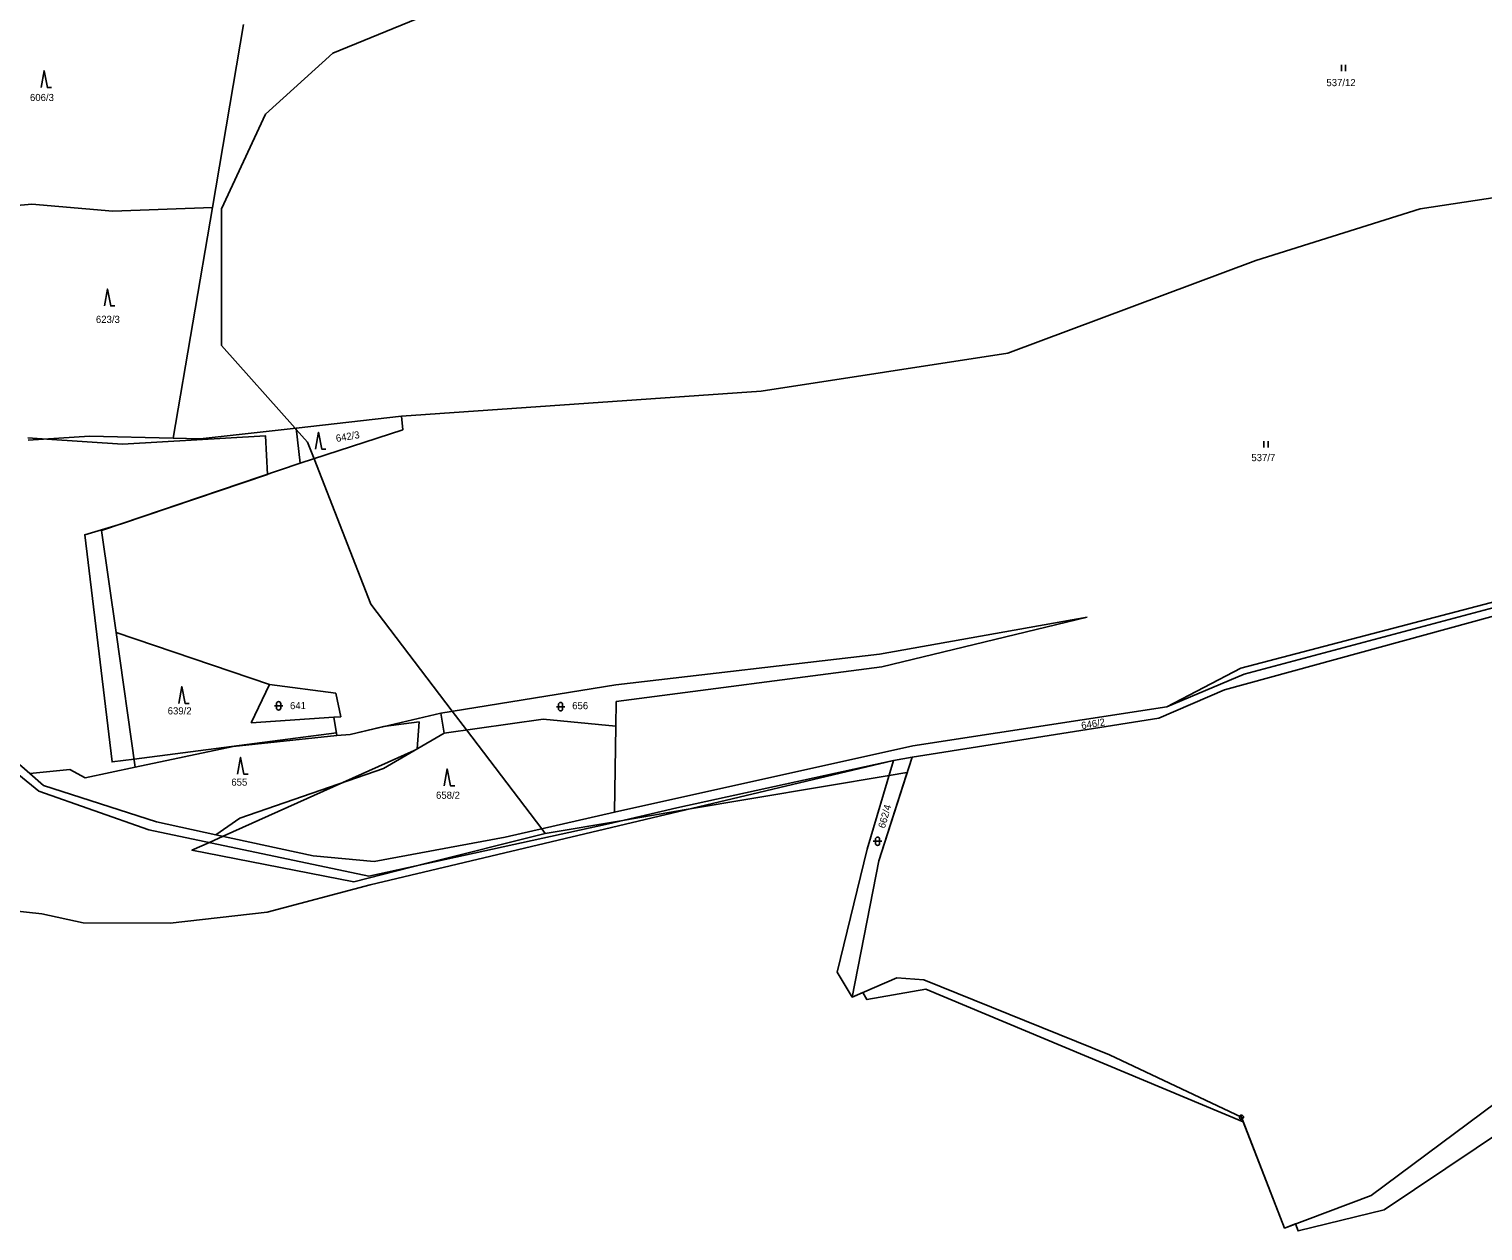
# Model space of a CAD drawing. Extents: x -547623 to -538651, y -1096714 to -1086522.
# Drawn here: x -545140.7 to -544795, y -1093867.5 to -1093581.8 of the extents above; entities that cross this region are included whole.
import ezdxf

# ---------------------------------------------------------------- set-up
doc = ezdxf.new("R2010")
doc.units = 0
for name, color, linetype in [('Vrstva 1', 7, 'Continuous'), ('Vrstva 25', 7, 'Continuous'), ('Vrstva 52', 7, 'Continuous'), ('Vrstva 83', 7, 'Continuous'), ('Vrstva 86', 7, 'Continuous')]:
    doc.layers.add(name, color=color, linetype=linetype)

msp = doc.modelspace()

# ---------------------------------------------------------------- linework, layer by layer
at = {"layer": 'Vrstva 1'}
for points in [[(-545097.16, -1093624.22), (-545089.74, -1093580.73)], [(-544809.93, -1093624.54), (-544765.53, -1093617.77)], [(-545140.1, -1093623.44), (-545151.72, -1093624.44)], [(-545120.82, -1093625.08), (-545140.1, -1093623.44)], [(-545097.16, -1093624.22), (-545120.82, -1093625.08)], [(-545106.44, -1093679.07), (-545097.16, -1093624.22)], [(-544849.07, -1093636.83), (-544809.93, -1093624.54)], [(-544907.99, -1093658.81), (-544849.07, -1093636.83)], [(-544966.67, -1093667.85), (-544907.99, -1093658.81)], [(-545052.17, -1093673.83), (-544966.67, -1093667.85)], [(-545052.17, -1093673.83), (-545077.24, -1093676.62)], [(-545052.17, -1093673.83), (-545051.9, -1093677.05)], [(-545140.94, -1093679.52), (-545126.36, -1093678.59)], [(-545126.36, -1093678.59), (-545106.44, -1093679.07)], [(-545077.24, -1093676.62), (-545100.06, -1093679.2)], [(-545076.28, -1093685), (-545077.24, -1093676.62)], [(-545051.9, -1093677.05), (-545076.28, -1093685)], [(-545100.06, -1093679.2), (-545106.44, -1093679.07)], [(-545076.28, -1093685), (-545123.52, -1093701)], [(-545123.52, -1093701), (-545120.06, -1093725.2)], [(-544852.61, -1093733.7), (-544786.66, -1093716.41)], [(-544787.37, -1093719.95), (-544856.5, -1093738.86)], [(-544851.78, -1093735.17), (-544786.39, -1093717.67)], [(-544938.51, -1093730.39), (-544889.15, -1093721.57)], [(-544937.94, -1093733.4), (-544889.15, -1093721.57)], [(-545083.53, -1093737.63), (-545120.06, -1093725.2)], [(-545120.06, -1093725.2), (-545115.47, -1093757.24)], [(-545001.21, -1093737.7), (-544938.51, -1093730.39)], [(-545169.8, -1093733.31), (-545140.53, -1093758.79)], [(-545001.12, -1093741.65), (-544937.94, -1093733.4)], [(-544870.19, -1093742.87), (-544852.61, -1093733.7)], [(-544870.19, -1093742.87), (-544851.78, -1093735.17)], [(-545087.94, -1093746.7), (-545083.53, -1093737.63)], [(-545083.53, -1093737.63), (-545067.78, -1093739.66)], [(-545067.78, -1093739.66), (-545066.6, -1093745.27)], [(-545042.84, -1093744.38), (-545001.21, -1093737.7)], [(-544856.5, -1093738.86), (-544872.08, -1093745.57)], [(-545064.39, -1093749.48), (-545042.84, -1093744.38)], [(-545042.84, -1093744.38), (-545042.07, -1093749.15)], [(-545001.21, -1093747.47), (-545001.12, -1093741.65)], [(-544930.56, -1093752.21), (-544870.19, -1093742.87)], [(-545068.24, -1093745.38), (-545087.94, -1093746.7)], [(-545066.6, -1093745.27), (-545068.24, -1093745.38)], [(-545067.55, -1093749.74), (-545068.24, -1093745.38)], [(-545042.07, -1093749.15), (-545018.46, -1093745.83)], [(-545018.46, -1093745.83), (-545001.21, -1093747.47)], [(-545001.54, -1093767.97), (-545001.21, -1093747.47)], [(-544872.08, -1093745.57), (-544930.75, -1093754.84)], [(-545092.21, -1093752.31), (-545067.55, -1093749.74)], [(-545067.55, -1093749.74), (-545064.39, -1093749.48)], [(-545042.07, -1093749.15), (-545056.5, -1093757.58)], [(-545115.47, -1093757.24), (-545092.21, -1093752.31)], [(-544930.56, -1093752.21), (-545001.54, -1093767.97)], [(-544930.75, -1093754.84), (-544938.69, -1093779.48)], [(-544930.75, -1093754.84), (-544935.17, -1093755.64)], [(-545140.53, -1093758.79), (-545131.06, -1093757.79)], [(-545131.06, -1093757.79), (-545127.4, -1093759.77)], [(-545127.4, -1093759.77), (-545115.47, -1093757.24)], [(-545056.5, -1093757.58), (-545090.63, -1093769.38)], [(-545059.61, -1093785.19), (-544935.17, -1093755.64)], [(-544935.17, -1093755.64), (-544986.73, -1093766.95)], [(-544941.42, -1093776.74), (-544935.17, -1093755.64)], [(-545138.44, -1093762.99), (-545143.15, -1093759.04)], [(-545140.53, -1093758.79), (-545137.34, -1093761.57)], [(-545110.44, -1093770.22), (-545137.34, -1093761.57)], [(-545112.23, -1093772.12), (-545138.44, -1093762.99)], [(-545001.54, -1093767.97), (-545027.52, -1093773.9)], [(-544986.73, -1093766.95), (-545002.98, -1093770.71)], [(-545059.97, -1093783.14), (-545112.23, -1093772.12)], [(-545096.36, -1093773.3), (-545110.44, -1093770.22)], [(-545090.63, -1093769.38), (-545096.36, -1093773.3)], [(-545059.97, -1093783.14), (-545002.98, -1093770.71)], [(-545073.21, -1093778.36), (-545096.36, -1093773.3)], [(-545027.52, -1093773.9), (-545058.65, -1093779.66)], [(-545058.65, -1093779.66), (-545073.21, -1093778.36)], [(-544948.57, -1093805.98), (-544941.42, -1093776.74)], [(-544938.69, -1093779.48), (-544945, -1093811.91)], [(-545084.16, -1093791.71), (-545059.61, -1093785.19)], [(-545161.83, -1093789.5), (-545137.74, -1093792.14)], [(-545137.74, -1093792.14), (-545127.9, -1093794.27)], [(-545107.17, -1093794.33), (-545084.16, -1093791.71)], [(-545127.9, -1093794.27), (-545107.17, -1093794.33)], [(-544945, -1093811.91), (-544948.57, -1093805.98)], [(-544945, -1093811.91), (-544934.39, -1093807.32)], [(-544934.39, -1093807.32), (-544927.99, -1093807.82)], [(-544927.99, -1093807.82), (-544883.81, -1093825.65)], [(-544883.81, -1093825.65), (-544852.46, -1093840.46)], [(-544821.6, -1093859.07), (-544791.86, -1093836.99)], [(-544852.46, -1093840.46), (-544842.21, -1093866.81)], [(-544842.21, -1093866.81), (-544821.6, -1093859.07)]]:
    msp.add_lwpolyline(points, dxfattribs=at)
at = {"layer": 'Vrstva 25'}
for p, q in [((-544828.69, -1093591.78), (-544828.69, -1093590.28)), ((-544827.69, -1093591.78), (-544827.69, -1093590.28)), ((-544847.14, -1093681.28), (-544847.14, -1093679.78)), ((-544846.14, -1093681.28), (-544846.14, -1093679.78)), ((-545082.41, -1093742.67), (-545080.41, -1093742.67)), ((-545081.91, -1093743.17), (-545081.91, -1093742.17)), ((-545080.91, -1093742.17), (-545080.91, -1093743.17)), ((-545015.36, -1093742.87), (-545013.36, -1093742.87)), ((-545014.86, -1093743.37), (-545014.86, -1093742.37)), ((-545013.86, -1093742.37), (-545013.86, -1093743.37)), ((-544939.99, -1093774.87), (-544937.99, -1093774.87)), ((-544939.49, -1093775.37), (-544939.49, -1093774.37)), ((-544938.49, -1093774.37), (-544938.49, -1093775.37))]:
    msp.add_line(p, q, dxfattribs=at)
for points in [[(-545137.87, -1093595.69), (-545137.17, -1093591.69), (-545136.37, -1093595.69), (-545135.37, -1093595.69)], [(-545122.81, -1093647.59), (-545122.11, -1093643.59), (-545121.31, -1093647.59), (-545120.31, -1093647.59)], [(-545072.64, -1093681.62), (-545071.94, -1093677.62), (-545071.14, -1093681.62), (-545070.14, -1093681.62)], [(-545105.15, -1093742.08), (-545104.45, -1093738.08), (-545103.65, -1093742.08), (-545102.65, -1093742.08)], [(-545091.14, -1093758.93), (-545090.44, -1093754.93), (-545089.64, -1093758.93), (-545088.64, -1093758.93)], [(-545042.03, -1093761.65), (-545041.33, -1093757.65), (-545040.53, -1093761.65), (-545039.53, -1093761.65)]]:
    msp.add_lwpolyline(points, dxfattribs=at)
for centre, start, end in [((-545081.41, -1093742.17), 0, 180), ((-545081.41, -1093743.17), 180, 0), ((-545014.36, -1093742.37), 0, 180), ((-545014.36, -1093743.37), 180, 0), ((-544938.99, -1093774.37), 0, 180), ((-544938.99, -1093775.37), 180, 0)]:
    msp.add_arc(centre, 0.5, start, end, dxfattribs=at)
at = {"layer": 'Vrstva 52'}
for points in [[(-545018, -1093773), (-545018.83, -1093771.92), (-545036.73, -1093748.4), (-545040.13, -1093743.94), (-545059.5, -1093718.5), (-545072.97, -1093683.92), (-545074.5, -1093680), (-545077.2, -1093676.97), (-545077.49, -1093676.65), (-545095, -1093657), (-545095, -1093624.5), (-545084.5, -1093602), (-545068.5, -1093587.5), (-545048.56, -1093579.31)], [(-545141.06, -1093678.92), (-545136.5, -1093679.24), (-545118.5, -1093680.5), (-545084.5, -1093678.5), (-545084.06, -1093687.64), (-545118.77, -1093699.39), (-545127.5, -1093702), (-545121, -1093756), (-545115.75, -1093755.32), (-545067.66, -1093749.06), (-545067.55, -1093749.74), (-545064.39, -1093749.48), (-545056.44, -1093747.6), (-545048, -1093746.5), (-545048.49, -1093752.9), (-545048.5, -1093753), (-545049.19, -1093753.31), (-545066.14, -1093760.91), (-545094.61, -1093773.68), (-545097.87, -1093775.15), (-545102, -1093777), (-545063.5, -1093784.5), (-545046.46, -1093780.19), (-545018, -1093773)], [(-545018, -1093773), (-545000, -1093769.97), (-544999.12, -1093769.82), (-544984.47, -1093767.35), (-544936.23, -1093759.21), (-544932, -1093758.5), (-544932.17, -1093759.25), (-544938.69, -1093779.48), (-544945, -1093811.91), (-544942.46, -1093810.81), (-544941.5, -1093812.5), (-544927.5, -1093810), (-544852.03, -1093841.57), (-544842.21, -1093866.81), (-544839.58, -1093865.82), (-544839, -1093867.5), (-544818.5, -1093862.5), (-544782, -1093838)]]:
    msp.add_lwpolyline(points, dxfattribs=at)
at = {"layer": 'Vrstva 83'}
for radius in [0.5, 0.1]:
    msp.add_circle((-544852.46, -1093840.46), radius, dxfattribs=at)

# ---------------------------------------------------------------- texts
at = {"layer": 'Vrstva 86'}
for s, p in [('537/12', (-544832.26, -1093595.35)), ('606/3', (-545140.52, -1093598.89)), ('623/3', (-545124.84, -1093651.64)), ('537/7', (-544850.1, -1093684.5)), ('639/2', (-545107.78, -1093744.71)), ('641', (-545078.69, -1093743.46)), ('656', (-545011.59, -1093743.47)), ('655', (-545092.64, -1093761.66)), ('658/2', (-545043.97, -1093764.77))]:
    msp.add_text(s, height=1.7, dxfattribs=at).set_placement(p)
for s, rotation, p in [('642/3', 9.642, (-545067.64, -1093679.95)), ('646/2', 9.3839, (-544890.41, -1093748.23)), ('662/4', 74.2625, (-544937.25, -1093771.91))]:
    msp.add_text(s, height=1.7, rotation=rotation, dxfattribs=at).set_placement(p)

doc.saveas('drawing.dxf')
